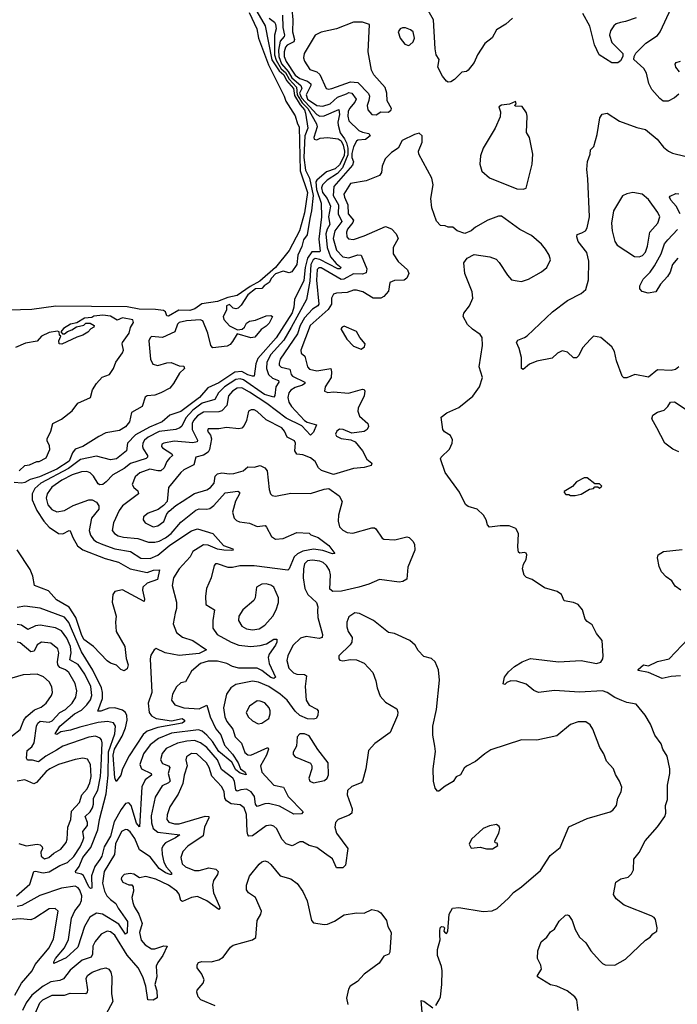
# Model space of a CAD drawing. Extents: x 1603745 to 1745082, y 385868 to 533966.
# Tile 631 of 646: x 1662282 to 1666584, y 515426 to 521865. Entities that reach past the tile are written whole.
import ezdxf

# ---------------------------------------------------------------- set-up
doc = ezdxf.new("R2010")
doc.units = 0

msp = doc.modelspace()

# ---------------------------------------------------------------- linework, layer by layer
at = {"layer": '0CON20XD'}
for points in [[(1664063.1, 521935), (1664069.8, 521865), (1664066.5, 521785), (1664079.3, 521735), (1664075, 521720.8), (1664032.2, 521697.8), (1664020, 521685), (1664011.2, 521655), (1664012.9, 521625), (1664025, 521593), (1664085, 521501.8), (1664115, 521481.1), (1664164.1, 521464.1), (1664187.4, 521445), (1664187.6, 521435), (1664155.2, 521375), (1664164.9, 521345), (1664225, 521305.2), (1664265, 521300.5), (1664312.8, 521315), (1664361.3, 521358.7), (1664419, 521381), (1664435, 521388.2), (1664454.6, 521384.6), (1664482.4, 521345), (1664474.5, 521325), (1664439.1, 521285), (1664430, 521265), (1664427.8, 521235), (1664434.9, 521204.9), (1664501.1, 521141.1), (1664525, 521128.7), (1664565, 521120.2), (1664573.8, 521105), (1664545, 521082.7), (1664495, 521078), (1664485, 521070.6), (1664465, 521034.3), (1664455, 520990), (1664454.5, 520964.5), (1664464.8, 520935), (1664459.8, 520915), (1664337.3, 520775), (1664332.8, 520715), (1664367, 520655), (1664366.3, 520595), (1664390.2, 520545), (1664344.4, 520485), (1664333.1, 520435), (1664355, 520357.7), (1664395, 520313.9), (1664435, 520307.3), (1664495, 520327.2), (1664516.1, 520326.1), (1664552.3, 520235), (1664549.3, 520210.7), (1664525, 520200.4), (1664465, 520202.3), (1664401.6, 520168.4), (1664385, 520165.2), (1664255, 520241.7), (1664238, 520242), (1664229, 520231), (1664222.8, 520162.8), (1664238.3, 520005), (1664233.1, 519995), (1664197.5, 519972.5), (1664145, 519916.2), (1664117.1, 519865), (1664098.5, 519811.5), (1663985.8, 519645), (1663978.3, 519618.3), (1663980, 519605), (1663992.3, 519592.3), (1664048.9, 519578.9), (1664058.6, 519545), (1664067.3, 519535), (1664147.5, 519495), (1664147.1, 519485), (1664132.1, 519475), (1664085, 519460.8), (1664056.6, 519443.4), (1664042.9, 519425), (1664036.7, 519395), (1664042.9, 519365), (1664060, 519335), (1664145.6, 519245), (1664163.3, 519233.3), (1664223.3, 519215), (1664205, 519168), (1664185, 519149.2), (1664128.5, 519208.5), (1664025, 519258.5), (1663898.7, 519355), (1663785, 519429.7), (1663735, 519456.8), (1663705, 519455.2), (1663675, 519436.3), (1663647.5, 519405), (1663637.1, 519342.9), (1663605, 519307.2), (1663585, 519301.7), (1663485, 519299.6), (1663445.9, 519274.1), (1663419.8, 519245), (1663411.2, 519225), (1663409.8, 519185), (1663445.9, 519115), (1663442.9, 519105), (1663415, 519097.5), (1663291.4, 519108.6), (1663225, 519096.7), (1663211.1, 519088.9), (1663209.2, 519075), (1663215.8, 519065), (1663277.1, 519025), (1663281.9, 519015), (1663262.3, 518997.7), (1663245, 518976.5), (1663226.3, 518933.7), (1663205, 518915.7), (1663185, 518914.3), (1663133.2, 518926.8), (1663067.6, 518902.4), (1663037.5, 518875), (1663017.5, 518825), (1663028.5, 518805), (1663054.4, 518785), (1663058.9, 518765), (1662953.9, 518685), (1662932.8, 518655), (1662894.6, 518575), (1662887.5, 518525), (1662902.5, 518505), (1662925, 518490.3), (1662960.8, 518480.8), (1663055, 518473.2), (1663125, 518448.1), (1663165, 518447.6), (1663195, 518455.7), (1663235, 518476), (1663273.7, 518505), (1663335, 518579.7), (1663435, 518657.8), (1663455, 518667.2), (1663505, 518663.8), (1663525, 518668.5), (1663552.3, 518687.7), (1663625, 518771.5), (1663707.9, 518782.1), (1663719.4, 518775), (1663719.5, 518765), (1663693.8, 518716.2), (1663673.2, 518645), (1663684.2, 518605), (1663699.1, 518589.1), (1663720.3, 518580.3), (1663785, 518572.7), (1663835, 518550), (1663887, 518557), (1663897.5, 518547.5), (1663928.5, 518485), (1663955, 518467.9), (1664005, 518473.1), (1664095, 518512.2), (1664175, 518506.2), (1664186.4, 518496.4), (1664235, 518478), (1664305, 518425.6), (1664343.3, 518375), (1664327.6, 518372.4), (1664265, 518393), (1664205, 518401.6), (1664135, 518390.3), (1664098.9, 518371.1), (1664078.3, 518351.7), (1664045, 518274.2), (1664035, 518264.4), (1663815, 518294), (1663723, 518293), (1663675, 518282.7), (1663645, 518283.1), (1663575, 518307.5), (1663563.8, 518306.2), (1663553.1, 518295), (1663533.9, 518216.1), (1663503.8, 518145), (1663496.5, 518095), (1663500.4, 518040.4), (1663555.6, 518005), (1663544.6, 517935), (1663544.6, 517885), (1663574.3, 517844.3), (1663665, 517793.8), (1663715, 517773.9), (1663795, 517766.1), (1663855, 517773.2), (1663895.7, 517784.3), (1663945, 517814.4), (1663964, 517814), (1663964.4, 517795), (1663955.3, 517775), (1663913.2, 517715), (1663908, 517695), (1663914.8, 517655), (1663954.5, 517565), (1663945, 517556.9), (1663925, 517563.4), (1663865, 517610), (1663835, 517624.5), (1663715, 517624.4), (1663675, 517634.7), (1663636.9, 517655), (1663575, 517669.8), (1663515, 517669.4), (1663465.6, 517654.4), (1663406.2, 517605), (1663365.7, 517534.3), (1663335, 517529.2), (1663307.2, 517502.8), (1663281.8, 517455), (1663275.5, 517415.5), (1663297.5, 517385), (1663355.8, 517365.8), (1663455, 517358.6), (1663505, 517382.5), (1663526.9, 517305), (1663565, 517226.6), (1663597.2, 517187.2), (1663621.5, 517121.5), (1663675, 517062.5), (1663710.2, 517005), (1663726.3, 516966.3), (1663757.1, 516945), (1663762.5, 516927.5), (1663725, 516936.9), (1663695, 516960), (1663668.9, 517008.9), (1663585, 517079.7), (1663542.3, 517145), (1663505, 517185.5), (1663475, 517213.3), (1663451.3, 517221.3), (1663275, 517198.6), (1663189.6, 517165), (1663135, 517123.9), (1663092.6, 517065), (1663068, 516995), (1663077.9, 516965), (1663142.5, 516935), (1663143.1, 516925), (1663103.4, 516895), (1663080.9, 516849.1), (1663065, 516586.2), (1663045, 516610), (1663011.4, 516725), (1662995, 516743.1), (1662975, 516739.6), (1662945, 516700.4), (1662900.5, 516619.5), (1662875.3, 516525), (1662835.1, 516455), (1662819, 516395), (1662806.7, 516373.3), (1662772.8, 516327.2), (1662751.9, 516265), (1662754, 516186), (1662745, 516184.2), (1662735, 516194.4), (1662698.1, 516268.1), (1662685, 516277.4), (1662650, 516285), (1662646.7, 516295), (1662671.8, 516328.2), (1662695, 516387), (1662747.9, 516452.1), (1662793, 516567), (1662804, 516635), (1662848.2, 516801.8), (1662859.9, 516925), (1662861.9, 517078.1), (1662903.8, 517195), (1662909.2, 517245), (1662895, 517266.9), (1662855.8, 517275.7), (1662795, 517269.1), (1662675, 517237.8), (1662615, 517218.4), (1662551.7, 517208.3), (1662525, 517191.1), (1662512.9, 517195), (1662544.8, 517245), (1662640.3, 517325), (1662685, 517349.4), (1662720.7, 517385), (1662745, 517417.7), (1662754.4, 517445.6), (1662747.8, 517505), (1662707.6, 517585), (1662665, 517649.3), (1662608.7, 517678.7), (1662619, 517725), (1662613.9, 517765), (1662590.6, 517820.6), (1662555, 517867.9), (1662515, 517889), (1662415, 517905.7), (1662385, 517900.8), (1662335, 517878.2), (1662294.4, 517905), (1662265, 517909.5)], [(1663817.3, 521945), (1663887.4, 521825), (1663932.1, 521602.1), (1663980, 521530), (1664008.8, 521505), (1664027.5, 521467.5), (1664072.2, 521415), (1664080.4, 521370.4), (1664117.8, 521307.8), (1664145.1, 521275), (1664152.6, 521255), (1664166.9, 521155), (1664147.5, 521105), (1664140.8, 520965), (1664151.5, 520881.5), (1664178.6, 520828.6), (1664201.3, 520715), (1664191.5, 520615), (1664180.4, 520565), (1664161.5, 520458.5), (1664137.7, 520425), (1664128.2, 520381.8), (1664100.4, 520325), (1664095, 520263.3), (1664062.7, 520217.3), (1664045, 520210.8), (1664005, 520220.7), (1663955, 520202.9), (1663929.4, 520175), (1663914.1, 520145.9), (1663880.8, 520125), (1663865, 520106.8), (1663825, 520104.6), (1663775, 520066.7), (1663731.7, 519998.3), (1663710.5, 519979.5), (1663695, 519974.3), (1663677.9, 519977.9), (1663655, 520003.3), (1663635.7, 519995), (1663634.3, 519965), (1663611.9, 519925), (1663617.1, 519905), (1663655, 519863.8), (1663707, 519837), (1663738.3, 519841.7), (1663753.3, 519855), (1663765, 519880), (1663785, 519894), (1663825, 519899.2), (1663895, 519928.6), (1663925, 519930), (1663936.2, 519925), (1663915, 519880), (1663895, 519860), (1663860.5, 519839.5), (1663820.5, 519789.5), (1663795, 519783.8), (1663705, 519810), (1663675, 519760), (1663659.3, 519740.7), (1663639.3, 519730.7), (1663545, 519720), (1663532.5, 519735), (1663512.5, 519815), (1663480, 519895), (1663463, 519903), (1663373.8, 519896.2), (1663325, 519884), (1663313.6, 519875), (1663295.7, 519824.3), (1663215, 519787.3), (1663145, 519793.1), (1663134.5, 519785), (1663127.3, 519765), (1663137.9, 519645), (1663152.9, 519612.9), (1663185, 519602.9), (1663245, 519621.2), (1663273, 519623), (1663325, 519602.5), (1663355, 519600), (1663360, 519585), (1663326.4, 519553.6), (1663288.8, 519485), (1663264.2, 519455.8), (1663205, 519424.3), (1663165, 519410.8), (1663115, 519406), (1663103, 519397), (1663083.8, 519335), (1663014.2, 519295.8), (1663000, 519235), (1662975, 519202.1), (1662935, 519178.5), (1662845, 519163.5), (1662800.2, 519139.8)], [(1666595, 521377.5), (1666566.6, 521353.4), (1666525, 521332.5), (1666491.7, 521331.7), (1666469.1, 521349.1), (1666418, 521408), (1666398.6, 521448.6), (1666382.5, 521515), (1666365, 521546.7), (1666300, 521605), (1666301.2, 521625), (1666313, 521647), (1666377.6, 521712.4), (1666455, 521761.2), (1666472, 521785), (1666546.2, 521945)], [(1663782.1, 521912.1), (1663833.3, 521805), (1663843.5, 521745), (1663909.9, 521569.9), (1664011.7, 521365), (1664022.1, 521332.1), (1664085, 521236.1), (1664098.6, 521185), (1664109.8, 521165), (1664116.1, 520876.1), (1664163.7, 520735), (1664145, 520602.5), (1664111.5, 520485), (1664045, 520355.3), (1663955.5, 520244.5), (1663853.6, 520155), (1663790, 520120), (1663705, 520061), (1663642.5, 520047.5), (1663575, 520022.7), (1663473.9, 520006.1), (1663427.1, 519975), (1663395, 519963.4), (1663323.8, 519966.2), (1663255, 519926.2), (1663245, 519927.5), (1663236.1, 519955), (1663222.8, 519962.8), (1663170.6, 519970.6), (1663062.3, 519972.3), (1662985, 519987), (1662518.4, 519991.6), (1662360.2, 519970.2), (1662213.7, 519966.3)], [(1664000.8, 521895), (1664002.9, 521815), (1664013.9, 521765), (1664011.6, 521755), (1663985, 521725.3), (1663974.9, 521665.1), (1663976.3, 521625), (1663995, 521576.4), (1664037.4, 521527.4), (1664062.5, 521485), (1664121.6, 521435), (1664126.7, 521415), (1664112.3, 521385), (1664124.6, 521355), (1664225, 521244.9), (1664245, 521235.4), (1664273.3, 521236.7), (1664369.1, 521279.1), (1664373.4, 521245), (1664363.1, 521195), (1664364.7, 521175), (1664377.8, 521125), (1664407.2, 521087.2), (1664420.5, 521059.5), (1664428.9, 521025), (1664427.8, 520982.2), (1664394.5, 520895.5), (1664360.8, 520859.2), (1664294.4, 520815), (1664263.7, 520785), (1664257, 520765), (1664263.9, 520735), (1664293.5, 520695), (1664314.5, 520645), (1664302.4, 520575), (1664310.7, 520525), (1664292.5, 520495), (1664284, 520464), (1664292.4, 520375), (1664315.8, 520315), (1664351.6, 520271.6), (1664384.6, 520245), (1664375.8, 520235), (1664362.9, 520235), (1664245, 520298), (1664215, 520303.9), (1664200.8, 520295), (1664186.7, 520265), (1664180, 520155), (1664159, 520035), (1664058, 519852), (1664009.6, 519770.4), (1663925.1, 519674.9), (1663898.1, 519625), (1663896.8, 519585), (1663909.2, 519545), (1663935, 519520), (1663975.6, 519505), (1663976.2, 519495), (1663957, 519465), (1663952, 519408), (1663945, 519397.3), (1663883, 519415), (1663745, 519510.8), (1663724.4, 519515.6), (1663695, 519511.4), (1663621, 519465), (1663581.7, 519425), (1663557.6, 519382.4), (1663475, 519357.4), (1663415, 519311.5), (1663369.3, 519260.7), (1663342.5, 519207.5), (1663330, 519195), (1663303.8, 519185), (1663195, 519171.4), (1663121.9, 519135), (1663099.3, 519115), (1663087.5, 519095), (1663084.2, 519075), (1663089, 519059), (1663117.2, 519015), (1663118, 519005), (1663109.2, 518995), (1663007.2, 518962.8), (1662965, 518929.8), (1662891.8, 518888.2), (1662848.1, 518841.9), (1662825, 518826), (1662805, 518824), (1662795, 518830), (1662765, 518879.5), (1662742.6, 518902.6), (1662720.8, 518910.8), (1662685, 518908.1), (1662625, 518887.8), (1662556.9, 518853.1), (1662492.9, 518807.1), (1662460.8, 518765), (1662454.2, 518735), (1662465, 518693.5), (1662490.9, 518660.9), (1662525, 518647.1), (1662574, 518655), (1662631.9, 518688.1), (1662735, 518725.4), (1662756.1, 518726.1), (1662785, 518710), (1662798.9, 518685), (1662798.5, 518665), (1662750.5, 518605), (1662735.8, 518525), (1662744.1, 518494.1), (1662765, 518466.2), (1662785, 518450.5), (1662826.7, 518433.3), (1662905, 518405.6), (1663006.5, 518386.5), (1663075, 518343.2), (1663135, 518341.9), (1663185, 518363.4), (1663265, 518428), (1663405, 518521.6), (1663445, 518536.4), (1663545.4, 518505.4), (1663615, 518426.9), (1663676.7, 518405), (1663677.5, 518395), (1663667, 518393), (1663617.5, 518395), (1663575, 518403.5), (1663515, 518428), (1663485, 518430.6), (1663415, 518387.8), (1663397.3, 518352.7), (1663325.4, 518275), (1663288.9, 518215), (1663279.1, 518165), (1663308.1, 518055), (1663308.6, 518015), (1663299.4, 517985), (1663286.9, 517915), (1663308.5, 517858.5), (1663347.3, 517827.3), (1663415, 517804.6), (1663503.3, 517745), (1663455, 517720), (1663325, 517707.1), (1663234.3, 517724.3), (1663175, 517752), (1663161.2, 517745), (1663139.8, 517710.2), (1663135.5, 517685), (1663145.2, 517465), (1663122.6, 517395), (1663129.8, 517335), (1663145, 517312.4), (1663175.5, 517295.5), (1663275, 517280.8), (1663345, 517294.4), (1663359.4, 517285), (1663360, 517275), (1663345, 517263.6), (1663185, 517235.5), (1663115, 517211.2), (1663088.5, 517191.5), (1662999, 517051), (1662955.4, 516965), (1662944, 516925), (1662913.4, 516883.4), (1662905, 516907.5), (1662894, 517055), (1662902.7, 517095), (1662951.3, 517178.7), (1662974.9, 517235), (1662984.5, 517285), (1662981.7, 517315), (1662973.1, 517335), (1662955, 517350.5), (1662905, 517364.3), (1662865, 517363.3), (1662813.3, 517343.3), (1662793.9, 517343.9), (1662823.5, 517426.5), (1662824.5, 517465), (1662817.9, 517495), (1662760.6, 517610.6), (1662685, 517730.9), (1662621.1, 517881.1), (1662603.9, 517923.9), (1662575, 517957.9), (1662415, 518017.5), (1662315, 518029.7), (1662265, 518021.4)], [(1663914.5, 521874.5), (1663948.6, 521848.6), (1663955.5, 521835.5), (1663959.7, 521805), (1663949.5, 521765), (1663948.8, 521691.2), (1663948.6, 521635), (1663959.6, 521599.6), (1663991.9, 521545), (1664020, 521520), (1664045, 521475.8), (1664092.1, 521425), (1664096.5, 521375), (1664130.6, 521320.6), (1664166.2, 521285), (1664223.9, 521183.9), (1664227.8, 521165), (1664205.8, 521095.8), (1664208, 521085), (1664225, 521080.5), (1664248.6, 521091.4), (1664294.5, 521095.5), (1664365, 521086), (1664385, 521074.1), (1664398.7, 521045), (1664406.7, 521005), (1664404.9, 520975), (1664375, 520915.9), (1664345, 520890), (1664289.7, 520870.3), (1664225, 520816.4), (1664219.1, 520805), (1664223.3, 520755), (1664253.7, 520665), (1664257.1, 520575), (1664239.9, 520430.1), (1664247.9, 520352.1), (1664243.6, 520346.4), (1664192.3, 520347.7), (1664165.3, 520304.7), (1664149.1, 520245), (1664140.3, 520159.7), (1664078.9, 520035), (1664075.2, 519985.2), (1664065, 519947.9), (1663958.9, 519785), (1663840.2, 519649.8), (1663826.7, 519615), (1663815.8, 519535), (1663805, 519533.1), (1663775, 519543.6), (1663734.4, 519564.4), (1663689.5, 519560.5), (1663585, 519489.4), (1663512.1, 519457.9), (1663457.2, 519395), (1663336.2, 519303.8), (1663265, 519278.2), (1663214.5, 519235.5), (1663129.9, 519200.1), (1663039.8, 519150.2), (1662986.9, 519095), (1662979.4, 519045), (1662915, 518993.6), (1662875, 518986), (1662785, 519011.6), (1662680.6, 518989.4), (1662600.6, 518929.4), (1662419.5, 518835), (1662380.5, 518799.5), (1662362.6, 518765), (1662364.2, 518724.2), (1662394.9, 518654.9), (1662438.8, 518585), (1662475, 518546.2), (1662535, 518505.3), (1662565, 518502.7), (1662605, 518524.3), (1662612.7, 518522.7), (1662628.7, 518478.7), (1662659.6, 518425), (1662695, 518398.1), (1662841.8, 518341.8), (1662927.8, 518317.8), (1663005, 518272.9), (1663115, 518249.5), (1663156.7, 518265), (1663197, 518267), (1663184.2, 518205), (1663115, 518180), (1663088.2, 518155), (1663084.5, 518135), (1663099.2, 518075), (1663095, 518060.8), (1662955, 518135.6), (1662905, 518125.8), (1662890.6, 518105), (1662886.4, 518055), (1662913.6, 517965), (1662908.8, 517925), (1662912.5, 517865), (1662970.5, 517765), (1662978, 517688), (1662992, 517645), (1662985, 517620), (1662965, 517606.7), (1662942.5, 517615), (1662925, 517633.3), (1662915, 517643.8), (1662876.1, 517656.1), (1662855, 517671.2), (1662763.8, 517765), (1662701.5, 517811.5), (1662685, 517844.6), (1662649, 517955), (1662605, 518022.5), (1662521.9, 518071.9), (1662470.9, 518130.9), (1662378.6, 518165), (1662368.2, 518225), (1662349.5, 518269.5), (1662265, 518399.1)], [(1665506.7, 521875), (1665463, 521837), (1665401.7, 521798.3), (1665373.9, 521746.1), (1665325, 521710), (1665276.2, 521635), (1665254.2, 521585), (1665215, 521534.2), (1665205, 521526), (1665175, 521522), (1665126.5, 521473.5), (1665101.5, 521458.5), (1665085, 521457.8), (1665073.4, 521463.4), (1665047.5, 521495), (1665017.5, 521555), (1665025.8, 521605), (1665005.5, 521635), (1664999.2, 521675), (1664988.6, 521865), (1664953.2, 521925)], [(1666315, 521878), (1666245, 521852.5), (1666212.2, 521847.8), (1666185, 521839.2), (1666168, 521825), (1666146.6, 521793.4), (1666140, 521765), (1666155.7, 521715.7), (1666227.5, 521645), (1666227.5, 521625), (1666213.6, 521596.4), (1666195, 521583.8), (1666156.4, 521583.6), (1666073.3, 521635), (1666041.7, 521701.7), (1666012.8, 521822.8), (1665967.1, 521905)], [(1664615, 521244.2), (1664645, 521262), (1664695, 521261.5), (1664711.9, 521275), (1664714.4, 521285), (1664686, 521335), (1664684, 521385), (1664672.7, 521422.7), (1664598.8, 521505), (1664584, 521535), (1664562, 521655), (1664570, 521835), (1664525, 521850), (1664465, 521848.8), (1664355, 521806), (1664255, 521784), (1664215, 521763.8), (1664143.1, 521645), (1664139.4, 521615), (1664144.4, 521595), (1664179.9, 521539.9), (1664225, 521523.5), (1664246.2, 521506.2), (1664286.1, 521416.1), (1664301.7, 521411.7), (1664325, 521415.4), (1664445, 521458.1), (1664494.8, 521454.8), (1664563.3, 521383.3), (1664570, 521365), (1664565, 521336), (1664555.5, 521305), (1664558.6, 521275), (1664585, 521244.3), (1664615, 521244.2)], [(1664825, 521696.7), (1664835, 521700), (1664855, 521720), (1664865.6, 521744.4), (1664856.2, 521785), (1664839.5, 521799.5), (1664805, 521811.2), (1664787, 521813), (1664770, 521805), (1664757.5, 521785), (1664770, 521745), (1664802.5, 521705), (1664825, 521696.7)], [(1666598.9, 521525), (1666575.6, 521555), (1666570.8, 521575), (1666576.7, 521585), (1666605, 521594.4)], [(1665575, 520756.7), (1665595, 520762.5), (1665635, 520920), (1665640, 520985), (1665616.7, 521095), (1665598.3, 521128.3), (1665602.5, 521235), (1665597, 521257), (1665568.3, 521298.3), (1665525, 521300), (1665520, 521305), (1665530, 521315), (1665525, 521330), (1665487, 521313), (1665435, 521306.7), (1665417.5, 521295), (1665427, 521263), (1665425, 521230), (1665393.3, 521155), (1665314.2, 521025), (1665295.8, 520975), (1665291.2, 520921.2), (1665306.2, 520875), (1665355, 520831.2), (1665535, 520760), (1665575, 520756.7)], [(1666015.5, 519775), (1665965, 519718.8), (1665940, 519670), (1665925, 519654.2), (1665905, 519653.8), (1665865, 519692), (1665830.9, 519699.1), (1665801.2, 519685), (1665765, 519652.5), (1665665, 519632.5), (1665616.9, 519613.1), (1665575, 519576.7), (1665564.2, 519584.2), (1665565.5, 519655.5), (1665550, 519715), (1665532, 519755), (1665541.4, 519768.6), (1665585, 519785.8), (1665601.3, 519798.7), (1665766.9, 519955), (1665865, 520028.6), (1665955, 520075.6), (1665985, 520101.1), (1666003.3, 520165), (1666006.2, 520286.2), (1665991.7, 520341.7), (1665935, 520413.8), (1665926.2, 520445), (1665930, 520460), (1665960.7, 520470.7), (1665983.8, 520485), (1665995.4, 520504.6), (1666009.1, 520575), (1665999.2, 520825), (1665991.4, 520885), (1665997, 520937), (1666013.3, 520985), (1666016.7, 521015), (1666037.5, 521035), (1666060, 521115), (1666077.3, 521222.7), (1666092.7, 521247.3), (1666125, 521254.3), (1666205, 521202.5), (1666319.7, 521159.7), (1666377, 521147), (1666453, 521083), (1666495, 521031.4), (1666526, 521005), (1666552, 520992), (1666632.5, 520972.5)], [(1665536.7, 520156.7), (1665565, 520153.3), (1665611.7, 520168.3), (1665695, 520216.2), (1665731.2, 520245), (1665753.8, 520295), (1665745.8, 520325), (1665722.5, 520365), (1665695, 520398), (1665630, 520455), (1665553.7, 520493.7), (1665435, 520581.2), (1665415, 520581.2), (1665345, 520554), (1665265, 520508), (1665235, 520484), (1665195, 520466.7), (1665143.9, 520483.9), (1665115, 520507.5), (1665085, 520507.5), (1665065, 520517.5), (1665035, 520520), (1665008.3, 520548.3), (1664978.8, 520635), (1664972, 520695), (1664986.4, 520785), (1664978.5, 520828.5), (1664892.5, 520985), (1664891.9, 521005), (1664914.4, 521065), (1664914.3, 521105), (1664895, 521123.1), (1664863.8, 521115), (1664785, 521074.2), (1664756.9, 521025), (1664713.6, 520996.4), (1664673.8, 520955), (1664653.2, 520906.8), (1664648.5, 520865), (1664635, 520845.6), (1664548.5, 520811.5), (1664445.8, 520795), (1664402.8, 520725), (1664405.8, 520705), (1664428.5, 520655), (1664431.2, 520595), (1664465.2, 520555), (1664461.1, 520538.9), (1664426.8, 520495), (1664419.6, 520475), (1664422.5, 520445), (1664432.4, 520432.4), (1664465, 520428.8), (1664535, 520450.8), (1664675, 520513.3), (1664715, 520497.1), (1664745.7, 520465), (1664757.1, 520435), (1664725.6, 520374.4), (1664724.4, 520335), (1664758.1, 520285), (1664819.4, 520229.4), (1664827.8, 520205), (1664815, 520175.8), (1664797.2, 520162.8), (1664735, 520158.9), (1664704.5, 520145.5), (1664695, 520090), (1664664.4, 520055.6), (1664645, 520044), (1664595, 520044.4), (1664525.7, 520085.7), (1664485, 520097.5), (1664465, 520096.1), (1664425, 520080.3), (1664353.8, 520076.2), (1664335, 520069.2), (1664321.5, 520045), (1664322, 520005), (1664300.6, 519969.4), (1664182.3, 519865), (1664121.8, 519705), (1664122.5, 519685), (1664146.8, 519665), (1664163.9, 519595), (1664178.9, 519578.9), (1664225, 519569.3), (1664317.1, 519585), (1664322.4, 519562.4), (1664318.6, 519525), (1664280.6, 519465), (1664276.7, 519435), (1664297.1, 519427.1), (1664335, 519431.1), (1664433.6, 519423.6), (1664525, 519449.4), (1664536.5, 519446.5), (1664540.6, 519435), (1664535.2, 519404.8), (1664495.3, 519325), (1664493.1, 519305), (1664505, 519272.1), (1664559.6, 519225), (1664563.8, 519205), (1664554.7, 519185.3), (1664535, 519172.9), (1664455, 519162), (1664397.5, 519185), (1664375, 519187.5), (1664355.8, 519175), (1664348.6, 519155), (1664355, 519142.5), (1664385, 519126.7), (1664447.9, 519117.9), (1664476, 519105), (1664524.3, 519045), (1664552.1, 518992.1), (1664586.7, 518965), (1664580.7, 518949.3), (1664535, 518936.2), (1664465, 518930.5), (1664335, 518891.1), (1664257.4, 518917.4), (1664235.8, 518935), (1664214.3, 518975), (1664185, 519000), (1664135, 519019.6), (1664094.7, 519024.7), (1664081.8, 519045), (1664086.4, 519095), (1664080.2, 519110.3), (1664032.5, 519135), (1664015.3, 519175), (1663996.8, 519195), (1663895, 519249.2), (1663835, 519303.5), (1663815, 519314.4), (1663795.6, 519314.4), (1663779.2, 519305), (1663765.4, 519245), (1663749.5, 519210.5), (1663735, 519194.7), (1663715, 519189.7), (1663635, 519198), (1663585, 519190), (1663515, 519190), (1663510, 519175), (1663529.1, 519149.1), (1663536.7, 519125), (1663524.2, 519055), (1663515, 519036.2), (1663485, 519016.9), (1663434.7, 519005.3), (1663420, 518955), (1663355, 518922.3), (1663335.5, 518905), (1663255.6, 518805), (1663245.8, 518715), (1663221.7, 518688.3), (1663188.3, 518661.7), (1663121.9, 518638.1), (1663090.8, 518615), (1663088.6, 518595), (1663102.9, 518575), (1663155, 518548.2), (1663185, 518554.2), (1663225, 518583.1), (1663245.4, 518634.6), (1663259.3, 518650.7), (1663302.2, 518687.8), (1663345.6, 518714.4), (1663425, 518766.7), (1663505, 518791.3), (1663530.5, 518805), (1663554.6, 518835), (1663560.9, 518879.1), (1663574.8, 518895.2), (1663605, 518901.6), (1663655, 518894.2), (1663682.8, 518897.2), (1663744.2, 518915), (1663775, 518941.5), (1663815, 518939.5), (1663855, 518948.9), (1663885.4, 518935.4), (1663901.8, 518915), (1663913.7, 518793.7), (1663921.9, 518765), (1663932.9, 518752.9), (1663955, 518749.1), (1664055, 518768.2), (1664185, 518767.5), (1664274.4, 518795.6), (1664305, 518799.2), (1664371.7, 518751.7), (1664391.4, 518715), (1664368.2, 518625), (1664364.6, 518585), (1664375, 518548), (1664395, 518526.9), (1664425, 518512.2), (1664462.4, 518507.6), (1664585, 518542.5), (1664602.3, 518542.3), (1664611.2, 518535), (1664653.8, 518475), (1664665, 518468.8), (1664737, 518463), (1664815, 518482.5), (1664828.9, 518478.9), (1664854, 518455), (1664864.2, 518434.2), (1664866.9, 518395), (1664820.8, 518285), (1664813.8, 518206.2), (1664788.9, 518191.1), (1664765, 518187.5), (1664635, 518203.8), (1664565, 518173.1), (1664500, 518155), (1664387, 518127), (1664330, 518125), (1664311.4, 518141.4), (1664316.1, 518235), (1664308.4, 518265), (1664288.9, 518295), (1664266.7, 518315), (1664245, 518323.6), (1664195, 518329.6), (1664165, 518325.8), (1664145, 518306.7), (1664137.6, 518275), (1664136.2, 518215), (1664146.5, 518145), (1664166, 518105), (1664222.7, 518052.7), (1664232, 518025), (1664231.2, 518001.2), (1664232.7, 517955), (1664261.8, 517845), (1664260, 517825), (1664241.7, 517818.3), (1664155, 517832.4), (1664119.5, 517820.5), (1664068.2, 517771.8), (1664035.3, 517705), (1664029.3, 517675), (1664043.6, 517625), (1664073, 517593), (1664094.1, 517584.1), (1664145, 517582.5), (1664158.6, 517575), (1664150, 517505), (1664155.7, 517415.7), (1664175, 517381.8), (1664225.9, 517355.9), (1664234.4, 517345), (1664233.3, 517315), (1664222.5, 517295), (1664205, 517289.7), (1664165, 517293.5), (1664115, 517315.2), (1664083.1, 517343.1), (1664032.1, 517415), (1663986.9, 517455), (1663912.5, 517505), (1663845, 517532.8), (1663805, 517539.2), (1663695, 517516.9), (1663662.5, 517495), (1663635, 517453.8), (1663615.4, 517365), (1663623.1, 517305), (1663636.6, 517275), (1663675.2, 517225.2), (1663692.1, 517175), (1663733.3, 517133.3), (1663755, 517073.5), (1663775, 517057.7), (1663795, 517056.2), (1663905.5, 517105.5), (1663908.5, 517095), (1663896.7, 517055), (1663857.6, 516985), (1663866.7, 516945), (1663945, 516860), (1664007.9, 516845), (1664037.5, 516785), (1664136.7, 516685), (1664125, 516671.2), (1664075, 516669.2), (1663981, 516721), (1663908.6, 516738.6), (1663885, 516737.1), (1663835, 516719.1), (1663825.2, 516735.2), (1663817.3, 516785), (1663795.8, 516815.8), (1663765, 516833.5), (1663728.2, 516828.2), (1663705, 516820.6), (1663695.8, 516825.8), (1663687, 516885), (1663675.2, 516905), (1663601.9, 516961.9), (1663575.5, 517025), (1663505, 517105.2), (1663465, 517136.5), (1663425, 517150.6), (1663375, 517147.2), (1663315, 517134.8), (1663240.4, 517099.6), (1663214.8, 517065.2), (1663203.1, 517025), (1663215, 517000.9), (1663255, 516985.8), (1663263.4, 516975), (1663252.4, 516935), (1663266.1, 516885), (1663255, 516873.6), (1663213.9, 516855), (1663169, 516781), (1663141.8, 516658.2), (1663143.3, 516613.3), (1663155.9, 516575), (1663185, 516551.6), (1663328.6, 516535), (1663301.5, 516515), (1663235, 516482.2), (1663219.3, 516465), (1663212.7, 516445), (1663213.5, 516405), (1663224.4, 516355), (1663242.6, 516322.6), (1663274.5, 516285), (1663275.7, 516275), (1663265.8, 516274.2), (1663235, 516284.8), (1663194.2, 516314.2), (1663135, 516390.9), (1663065.1, 516435.1), (1663035, 516510), (1663005, 516554.7), (1662987.6, 516567.6), (1662975, 516568.9), (1662948.5, 516555), (1662909, 516475), (1662900.9, 516405), (1662834.3, 516295), (1662822.7, 516217.3), (1662837, 516165), (1662852.7, 516135), (1662875, 516110.3), (1662911.6, 516085), (1662926.1, 516055), (1662987.4, 515967.4), (1662985, 515892.5), (1662975, 515883.6), (1662929.9, 515949.9), (1662824.3, 516014.3), (1662785, 516022), (1662740.6, 515995), (1662704.8, 515935), (1662661.2, 515798.8), (1662585, 515728.8), (1662505, 515692), (1662504.5, 515704.5), (1662515.4, 515725), (1662573.8, 515795), (1662600.1, 515849.9), (1662621.2, 515988.8), (1662641.8, 516038.2), (1662675, 516079.1), (1662687, 516105), (1662687.8, 516135), (1662675, 516172.5), (1662665, 516187.5), (1662645, 516198.2), (1662555, 516184.8), (1662413.6, 516136.4), (1662295, 516071.2), (1662265.2, 516064.8)], [(1666335, 520314.4), (1666357.3, 520322.7), (1666375.7, 520344.3), (1666390, 520385), (1666405.3, 520474.7), (1666457.7, 520535), (1666469.6, 520575), (1666457.5, 520605), (1666395, 520689.2), (1666353.3, 520723.3), (1666294.2, 520735.8), (1666255, 520727.3), (1666226.2, 520713.8), (1666166.9, 520615), (1666154.6, 520535.4), (1666157.3, 520485), (1666175.8, 520415), (1666190.9, 520390.9), (1666305, 520316.4), (1666335, 520314.4)], [(1666602.4, 520595), (1666575.8, 520645), (1666541.6, 520685), (1666534.1, 520705), (1666538.3, 520711.7), (1666575, 520729.4), (1666595, 520727.1)], [(1666588.4, 520305), (1666553.8, 520265), (1666537.3, 520215), (1666520, 520185), (1666473.6, 520135), (1666443.4, 520086.6), (1666393.3, 520076.8), (1666355, 520086.7), (1666338.2, 520105), (1666338.1, 520125), (1666361.8, 520168.2), (1666406.3, 520213.7), (1666435.1, 520254.9), (1666478.1, 520335), (1666499.9, 520400.1), (1666522, 520425), (1666585, 520493.2)], [(1665936.7, 515385), (1665926.7, 515455), (1665914.4, 515475), (1665864.3, 515514.3), (1665795, 515544.1), (1665755, 515552.5), (1665670, 515605), (1665670, 515615), (1665696, 515655), (1665692.3, 515682.3), (1665670, 515725), (1665672.5, 515775), (1665693.3, 515835), (1665730, 515865), (1665755, 515898.8), (1665781.7, 515918.3), (1665810.5, 515969.5), (1665851.7, 516008.3), (1665865, 516010), (1665875, 516006.7), (1665896, 515975), (1665915.7, 515915.7), (1665944, 515865), (1665986.8, 515826.8), (1666019.2, 515775), (1666075, 515712), (1666095, 515692.5), (1666112.5, 515685), (1666175, 515681.4), (1666245, 515720), (1666376.7, 515845), (1666407.5, 515865), (1666425, 515887.5), (1666450, 515905), (1666452.5, 515925), (1666440.7, 515980.7), (1666433, 515993), (1666413.9, 516003.9), (1666236.2, 516075), (1666184.2, 516115), (1666166, 516145), (1666182.5, 516225), (1666214.2, 516245.8), (1666262.7, 516257.3), (1666285, 516280), (1666297.5, 516305), (1666300.8, 516375), (1666335, 516418.8), (1666375, 516496), (1666455, 516585.8), (1666502.9, 516655), (1666509.4, 516675), (1666508.1, 516725), (1666519.2, 516765), (1666520.5, 516859.5), (1666536.1, 516936.1), (1666536.2, 516965), (1666517.9, 517047.9), (1666490, 517095), (1666479.7, 517129.7), (1666436.6, 517186.6), (1666407.9, 517257.9), (1666375, 517317.5), (1666315, 517388.8), (1666255, 517399.2), (1666221.7, 517411.7), (1666175, 517432.2), (1666125.6, 517465), (1666095, 517475.7), (1665945, 517468.2), (1665781.2, 517478.8), (1665675.8, 517465.8), (1665645, 517478), (1665595, 517519.2), (1665535, 517538.8), (1665495, 517540.8), (1665468.6, 517531.4), (1665455, 517517.5), (1665445, 517522.5), (1665454.4, 517565.6), (1665478.8, 517601.2), (1665520, 517635), (1665570, 517665), (1665623.2, 517686.8), (1665806.6, 517666.6), (1665955, 517674.5), (1666055, 517655.8), (1666085, 517664), (1666097.1, 517685), (1666099.4, 517705), (1666093.3, 517805), (1666055, 517850), (1666027.9, 517907.9), (1665995, 517930), (1665982, 517945), (1665964.3, 518005), (1665935, 518040.8), (1665905, 518054), (1665843.9, 518063.9), (1665826.7, 518105), (1665797.5, 518125), (1665715, 518150), (1665635, 518204), (1665598, 518218), (1665582.7, 518232.7), (1665572.5, 518275), (1665577.5, 518305), (1665595.7, 518335), (1665600, 518365), (1665595, 518376.7), (1665585, 518380), (1665555, 518376.7), (1665545, 518382.5), (1665540.5, 518415), (1665545.5, 518505), (1665527.6, 518537.6), (1665485, 518555.8), (1665425, 518555.8), (1665355, 518546.7), (1665342.3, 518562.3), (1665333.8, 518595), (1665315.7, 518625.7), (1665275, 518663.3), (1665215, 518681.2), (1665198.8, 518695), (1665158.8, 518775), (1665065, 518903.3), (1665035.8, 518994.2), (1665040, 519005), (1665093.7, 519056.3), (1665110.6, 519095), (1665112.7, 519117.3), (1665100, 519145), (1665060.5, 519170.5), (1665049.2, 519185), (1665038.8, 519265), (1665076.7, 519295), (1665155, 519328.1), (1665246.6, 519403.4), (1665289.4, 519465), (1665309.2, 519525), (1665287.1, 519595), (1665308.9, 519735), (1665307, 519787), (1665295, 519807.5), (1665245, 519841.4), (1665212.2, 519872.2), (1665184.3, 519925), (1665188.1, 519945), (1665225, 519994), (1665245.5, 520045), (1665241.1, 520085), (1665194.3, 520205), (1665187.5, 520275), (1665208.8, 520305), (1665255, 520330), (1665357.5, 520315), (1665398.1, 520298.1), (1665418.3, 520278.3), (1665473.9, 520193.9), (1665500, 520165), (1665536.7, 520156.7)], [(1662277.5, 518915), (1662315, 518950), (1662345, 518953.3), (1662393.6, 518976.4), (1662410, 518975), (1662455, 519000), (1662478.8, 519055), (1662477.3, 519077.3), (1662461.4, 519111.4), (1662462.5, 519125), (1662485.7, 519175), (1662498, 519225), (1662555, 519253.8), (1662625, 519307.8), (1662662.8, 519357.2), (1662744.7, 519395), (1662757.2, 519445), (1662783.2, 519486.8), (1662821.5, 519528.5), (1662868.2, 519545), (1662895.3, 519584.7), (1662910.5, 519625), (1662955, 519687.1), (1662961.8, 519705), (1662951.6, 519745), (1662954.1, 519755), (1662998.2, 519815), (1663007.6, 519852.4), (1663026.5, 519885), (1663022.5, 519902.5), (1662955, 519915.5), (1662919.3, 519899.3), (1662875, 519926.7), (1662825, 519933.3), (1662766.7, 519926.7), (1662753, 519917), (1662705, 519912.5), (1662655, 519882.5), (1662615, 519874.2), (1662567.5, 519845), (1662550, 519825), (1662561.7, 519811.7), (1662575, 519810), (1662593.9, 519826.1), (1662623.6, 519836.4), (1662653, 519857), (1662701.7, 519868.3), (1662715, 519880), (1662741.7, 519881.7), (1662770, 519865), (1662767.5, 519855), (1662747, 519843), (1662728.3, 519821.7), (1662695, 519802.5), (1662655, 519790), (1662557, 519743), (1662540, 519745), (1662537.5, 519765), (1662550, 519795), (1662543, 519803), (1662540, 519825), (1662528.8, 519828.8), (1662475, 519818.8), (1662425, 519796.2), (1662395, 519762.5), (1662319.3, 519750.7), (1662255, 519722.5)], [(1664515, 519710), (1664537.5, 519725), (1664542.5, 519745), (1664507, 519787), (1664485.5, 519825.5), (1664405, 519860), (1664392.5, 519855), (1664383.6, 519843.6), (1664422, 519775), (1664465, 519730.8), (1664515, 519710)], [(1666594, 519595), (1666573, 519577), (1666545, 519570), (1666455, 519576), (1666395, 519526.7), (1666305.8, 519545.8), (1666255, 519524), (1666235, 519523.8), (1666224.4, 519534.4), (1666185.6, 519635), (1666174.4, 519695), (1666155.6, 519725), (1666085, 519787.5), (1666035, 519795.8), (1666015.5, 519775)], [(1666595, 519040), (1666555, 519056.7), (1666502.5, 519095), (1666451.2, 519195), (1666416.7, 519255), (1666425, 519280), (1666455, 519297.5), (1666498.3, 519311.7), (1666522.5, 519335), (1666540, 519365), (1666565, 519366.2), (1666641.2, 519315)], [(1662800.2, 519139.8), (1662695, 519073.9), (1662645, 519056.1), (1662627.6, 519032.4), (1662605, 518978.9), (1662525, 518926.7), (1662410.9, 518875), (1662350.8, 518859.2), (1662315, 518839.2), (1662294.6, 518834.6), (1662245, 518838.8)], [(1665885, 518752.5), (1665915, 518753.3), (1665955, 518763.3), (1666010, 518795), (1666035, 518800), (1666045, 518810), (1666065, 518810), (1666075, 518802.5), (1666090, 518815), (1666075, 518830), (1666045, 518830), (1665995, 518868.8), (1665975, 518870), (1665925, 518842.5), (1665898.3, 518811.7), (1665845, 518780), (1665843, 518773), (1665855, 518760), (1665875, 518760), (1665885, 518752.5)], [(1666606.7, 518135), (1666570.5, 518160.5), (1666547.5, 518195), (1666510.5, 518220.5), (1666480, 518255), (1666465, 518290), (1666454, 518346), (1666460, 518365), (1666495, 518387.5), (1666615, 518401.2)], [(1663805, 517874.7), (1663847.6, 517882.4), (1663884.5, 517905), (1663936.9, 517965), (1663959.6, 518005), (1663974.2, 518054.2), (1663974.2, 518085), (1663945, 518153.8), (1663925, 518168.1), (1663895, 518175.6), (1663866.8, 518173.2), (1663831.2, 518155), (1663821.9, 518085), (1663813.7, 518066.3), (1663741.4, 518005), (1663714.4, 517965), (1663712.9, 517935), (1663735, 517899.5), (1663765, 517881.1), (1663805, 517874.7)], [(1666205.8, 516885.8), (1666179.3, 516929.3), (1666167.5, 516965), (1666121.2, 517015), (1666104.2, 517064.2), (1666078, 517105), (1666032, 517225), (1666013.2, 517253.2), (1665985, 517272.5), (1665935, 517272.9), (1665884.6, 517255.4), (1665795, 517182.5), (1665665, 517152.9), (1665565, 517156), (1665365, 517089.2), (1665325, 517064.2), (1665265, 517014.2), (1665205, 516984.2), (1665190.2, 516969.8), (1665165, 516925.8), (1665137, 516913), (1665116.8, 516883.2), (1665065, 516852.5), (1665025, 516820), (1665015, 516820), (1664999.3, 516839.3), (1664988.8, 516885), (1664986, 516965), (1665001.7, 517078.3), (1664998, 517115), (1664983.8, 517185), (1664984.1, 517244.1), (1665009.4, 517355), (1665029.2, 517545), (1665022.7, 517612.7), (1665000, 517665), (1664975, 517686.7), (1664925, 517700), (1664889.7, 517739.7), (1664868.8, 517775), (1664835, 517806.2), (1664735, 517850), (1664695, 517857.5), (1664595.8, 517935.8), (1664505, 517981.5), (1664475, 517985.6), (1664435, 517959.2), (1664421.8, 517925), (1664421.1, 517895), (1664430, 517865), (1664457.5, 517825), (1664455.8, 517794.2), (1664444.2, 517775.8), (1664370.8, 517705), (1664368.8, 517685), (1664376, 517676), (1664395, 517672.5), (1664445, 517680.8), (1664485, 517678), (1664535, 517656.7), (1664591.2, 517595), (1664610.8, 517540.8), (1664620, 517495), (1664640.3, 517440.3), (1664675, 517401.2), (1664748.3, 517358.3), (1664755.9, 517335.9), (1664754.2, 517315), (1664706.4, 517203.6), (1664605, 517130.8), (1664563.2, 517086.8), (1664546.5, 516965), (1664524, 516885), (1664515, 516874.2), (1664455, 516850), (1664426.4, 516823.6), (1664424, 516795), (1664456.7, 516705), (1664455, 516676.2), (1664437, 516663), (1664365.5, 516634.5), (1664347.5, 516615), (1664343.1, 516585), (1664355.5, 516545), (1664429.1, 516445), (1664414.2, 516335), (1664395, 516318.6), (1664355, 516317.5), (1664327.5, 516377.5), (1664276.2, 516413.8), (1664225, 516450.9), (1664175.3, 516465.3), (1664135, 516488.8), (1664115, 516487.9), (1664065, 516462.1), (1664025, 516474.5), (1663996.4, 516505), (1663963.7, 516573.7), (1663945, 516590), (1663925, 516597.5), (1663895, 516592.5), (1663805, 516526.8), (1663781.9, 516525), (1663773.8, 516533.8), (1663769.5, 516555), (1663766.3, 516666.3), (1663750.5, 516710.5), (1663725, 516731.1), (1663665, 516736.1), (1663635.8, 516755.8), (1663624.8, 516774.8), (1663619.2, 516815), (1663605, 516848.5), (1663538.4, 516918.4), (1663520.9, 516975), (1663503.5, 517005), (1663441.4, 517065), (1663405, 517066.4), (1663373.5, 517045), (1663369.6, 517025), (1663378, 516985), (1663357.3, 516925), (1663349.2, 516870.8), (1663319.2, 516800.8), (1663301.1, 516775), (1663263.5, 516716.5), (1663246.6, 516665), (1663244.6, 516635), (1663257.9, 516617.9), (1663295, 516606.3), (1663325, 516605.2), (1663495, 516655.7), (1663519.2, 516655), (1663519.6, 516645), (1663490.2, 516585), (1663481.6, 516528.4), (1663380.9, 516459.1), (1663348.5, 516425), (1663336.4, 516385), (1663344.6, 516345), (1663365.7, 516325), (1663425, 516301.8), (1663455, 516301.8), (1663518.1, 516318.1), (1663565, 516309.4), (1663580.6, 516295), (1663576.5, 516275), (1663549.6, 516235), (1663542.9, 516205), (1663549.6, 516155), (1663589.1, 516065), (1663591.4, 516055), (1663585, 516046), (1663505, 516102.8), (1663445, 516130.3), (1663406, 516125), (1663347.8, 516097.8), (1663335.3, 516105.3), (1663325.2, 516145.2), (1663310, 516165), (1663256.2, 516205), (1663171.4, 516245), (1663108, 516262), (1663065, 516253.3), (1663027.6, 516277.6), (1663005, 516280.8), (1662965, 516275.8), (1662948, 516255), (1662946, 516245), (1662956.2, 516225), (1662995, 516208), (1663015, 516206.7), (1663024.2, 516194.2), (1663026.9, 516165), (1663016.2, 516125), (1663021.5, 516091.5), (1663030.4, 516065), (1663061.8, 516015), (1663083.3, 515955), (1663066, 515895), (1663075.4, 515845), (1663102.5, 515815), (1663145, 515788.5), (1663165, 515788), (1663225, 515807.3), (1663246.2, 515805), (1663218.9, 515745), (1663185, 515698.6), (1663175.4, 515675), (1663178.2, 515605), (1663166.4, 515555), (1663177.9, 515515), (1663181.2, 515468.8), (1663155, 515451.9), (1663120, 515455), (1663106.1, 515543.9), (1663087.4, 515605), (1663057.5, 515665), (1662985, 515748.1), (1662905, 515879.1), (1662875, 515899.2), (1662855, 515904.6), (1662815, 515883.6), (1662775, 515836.9), (1662759.4, 515805), (1662757.2, 515752.8), (1662748.7, 515735), (1662690, 515715), (1662611.5, 515648.5), (1662567.6, 515592.4), (1662545, 515582.5), (1662485, 515573.8), (1662435, 515543.7), (1662361.7, 515485), (1662324.1, 515435.9), (1662299.1, 515385)], [(1666604.1, 517574.1), (1666545, 517570.8), (1666486.1, 517556.1), (1666395.8, 517595.8), (1666328.3, 517608.3), (1666327.5, 517615), (1666362.5, 517645), (1666395, 517638.8), (1666455, 517668.1), (1666530, 517685), (1666655, 517815.5)], [(1662261.1, 516135), (1662347.6, 516212.4), (1662375, 516294.4), (1662385, 516296.9), (1662435, 516285.2), (1662475, 516293.2), (1662545, 516332.8), (1662595, 516352.3), (1662635, 516393.5), (1662677, 516455), (1662695.2, 516495), (1662700.4, 516515), (1662694, 516555), (1662725.2, 516595), (1662725.2, 516615), (1662710, 516655), (1662743.2, 516685), (1662758.5, 516711.5), (1662764.5, 516735), (1662763.5, 516775), (1662793.4, 516826.6), (1662810.9, 516915), (1662815.1, 516985.1), (1662820.2, 517135), (1662816.5, 517155), (1662807.1, 517167.1), (1662778.6, 517178.6), (1662735, 517173), (1662565, 517114.8), (1662523.1, 517086.9), (1662452.2, 517047.8), (1662405, 517011.4), (1662365, 517022.6), (1662332.2, 517022.2), (1662325.3, 517035.3), (1662330.8, 517085), (1662360.8, 517109.2), (1662375.8, 517135), (1662391.1, 517245), (1662400.6, 517265), (1662415, 517276.8), (1662475, 517270.6), (1662495, 517278.9), (1662545, 517333.9), (1662581.6, 517355), (1662624.6, 517395), (1662648, 517435), (1662654.7, 517475), (1662644, 517525), (1662603.1, 517595), (1662582.3, 517612.3), (1662545, 517628.7), (1662531.5, 517645), (1662529.1, 517665), (1662538.3, 517725), (1662531.5, 517751.5), (1662485, 517787.5), (1662425, 517794.6), (1662395, 517776.7), (1662376.1, 517735), (1662355, 517730.2), (1662285, 517790.8), (1662265, 517794.6)], [(1662184.7, 517145), (1662285, 517222.2), (1662308.1, 517285), (1662323.1, 517306.9), (1662378.4, 517351.6), (1662421.9, 517368.1), (1662455.5, 517395), (1662489.4, 517445), (1662495.4, 517464.6), (1662492.6, 517502.6), (1662474.6, 517534.6), (1662437.3, 517567.3), (1662395, 517585.6), (1662305, 517580.6), (1662231.3, 517558.7)], [(1663840.9, 517260.9), (1663865, 517264.2), (1663911.2, 517295), (1663921.2, 517325), (1663920, 517345), (1663912.9, 517365), (1663885, 517396.7), (1663855, 517409.5), (1663835, 517410), (1663785, 517375.7), (1663763.1, 517335), (1663777.1, 517305), (1663805, 517280.6), (1663840.9, 517260.9)], [(1664205, 516873.8), (1664275, 516890), (1664292.5, 516905), (1664303, 516927), (1664299.2, 517005), (1664231.3, 517091.3), (1664175, 517182.5), (1664145, 517194.4), (1664114.3, 517195.7), (1664098, 517175), (1664092.2, 517115), (1664070.8, 517075), (1664070.3, 517060.3), (1664083.5, 517043.5), (1664184, 517004), (1664193.8, 516985), (1664194, 516965), (1664173.8, 516903.8), (1664180, 516885), (1664205, 516873.8)], [(1662275, 516477.3), (1662325, 516462.4), (1662395, 516473.8), (1662415, 516469.5), (1662429.4, 516455), (1662430.6, 516445), (1662420, 516420), (1662421.7, 516395), (1662445, 516376.9), (1662471.8, 516385), (1662505, 516414.6), (1662550.6, 516439.4), (1662585.4, 516485), (1662592, 516505), (1662595.7, 516584.3), (1662615.3, 516634.7), (1662620.5, 516689.5), (1662673.9, 516745), (1662687.4, 516795), (1662722.7, 516835), (1662741, 516875), (1662749, 516915), (1662743.9, 516995), (1662725, 517028.9), (1662695, 517034.6), (1662645, 517026.8), (1662534.8, 516995.2), (1662477.8, 516965), (1662455, 516947.7), (1662392.5, 516877.5), (1662375, 516868), (1662315, 516893.2), (1662265, 516884.8)], [(1665005, 515418.8), (1665025.8, 515455), (1665034.2, 515475.8), (1665044.3, 515555), (1665045.6, 515645.6), (1665042.4, 515672.4), (1665016, 515744), (1665016, 515785), (1665033, 515847), (1665031.2, 515875), (1665030, 515905), (1665033.8, 515925), (1665042.5, 515935), (1665055, 515932.5), (1665060, 515925), (1665057.5, 515905), (1665065, 515892.5), (1665075, 515890), (1665082.5, 515905), (1665091.4, 516015), (1665113.3, 516055), (1665155, 516060), (1665315, 516032.5), (1665372.7, 516037.3), (1665405, 516052), (1665480.9, 516119.1), (1665512.6, 516157.4), (1665565, 516194.2), (1665688.8, 516301.2), (1665751.7, 516398.3), (1665818.7, 516451.3), (1665874.1, 516585.9), (1665995, 516640.8), (1666145, 516683.8), (1666162.5, 516695), (1666186.7, 516725), (1666196, 516775), (1666218, 516815), (1666222, 516845), (1666205.8, 516885.8)], [(1665335, 516442.5), (1665375, 516443.3), (1665410, 516465), (1665405, 516480), (1665391.7, 516481.7), (1665390, 516495), (1665416.7, 516545), (1665422.5, 516575), (1665418.3, 516588.3), (1665401.7, 516601.7), (1665355, 516592.5), (1665313.9, 516576.1), (1665237.5, 516505), (1665223, 516473), (1665235, 516447.5), (1665295, 516453.3), (1665335, 516442.5)], [(1663560, 515415), (1663466.7, 515455), (1663449.2, 515475), (1663440, 515505), (1663442.7, 515517.3), (1663481.2, 515565), (1663488.8, 515585), (1663473.6, 515623.6), (1663443.3, 515665), (1663442.5, 515685), (1663451.7, 515698.3), (1663474, 515706), (1663535, 515704.2), (1663585, 515715.8), (1663612, 515735), (1663660, 515800), (1663677.3, 515812.7), (1663805, 515848.1), (1663827.3, 515862.7), (1663835.7, 515975), (1663858.6, 516015), (1663862.9, 516035), (1663824.4, 516124.4), (1663778.8, 516155), (1663765.8, 516175), (1663765.9, 516205.9), (1663786.3, 516263.7), (1663847.8, 516342.2), (1663865, 516357.1), (1663885, 516364.2), (1663905, 516357.1), (1663925, 516340.8), (1663986.4, 516266.4), (1664055, 516245.8), (1664098, 516215), (1664134.4, 516164.4), (1664163.2, 516103.2), (1664191.4, 515975), (1664205, 515958), (1664275, 515946.9), (1664295, 515950.5), (1664341.1, 515968.9), (1664405, 516012), (1664485, 516023.8), (1664535, 516021.4), (1664585.6, 516045.6), (1664625, 516038), (1664645, 516023.3), (1664681.2, 515975), (1664690, 515935), (1664712, 515895), (1664703, 515767), (1664696.4, 515753.6), (1664665, 515740), (1664633.3, 515695), (1664535, 515624), (1664492, 515575), (1664443.8, 515545), (1664432, 515525), (1664420, 515465), (1664429.2, 515425)], [(1662250.5, 515485), (1662292.6, 515565), (1662362.7, 515645), (1662383.9, 515686.1), (1662474.5, 515795), (1662501.8, 515855), (1662534.4, 516034.4), (1662512.8, 516052.8), (1662475, 516050.5), (1662381.2, 515988.8), (1662355, 515977.6), (1662285, 515984.3), (1662162.5, 515975)], [(1662611.7, 515498.3), (1662715, 515497.1), (1662724.5, 515505.5), (1662728.5, 515521.5), (1662715.6, 515595), (1662725.6, 515615), (1662755, 515637.1), (1662815, 515657.5), (1662845, 515664), (1662865, 515656.7), (1662878.8, 515635), (1662885.6, 515605.6), (1662881.4, 515495), (1662890.8, 515445), (1662845, 515360)], [(1662385, 515370.6), (1662414.2, 515435), (1662433.8, 515455), (1662495, 515486.4), (1662575, 515484.6), (1662611.7, 515498.3)], [(1664915.4, 515374.6), (1664908.3, 515451.7), (1664925, 515446.9), (1664985, 515403.1)]]:
    msp.add_lwpolyline(points, dxfattribs=at)

doc.saveas('drawing.dxf')
